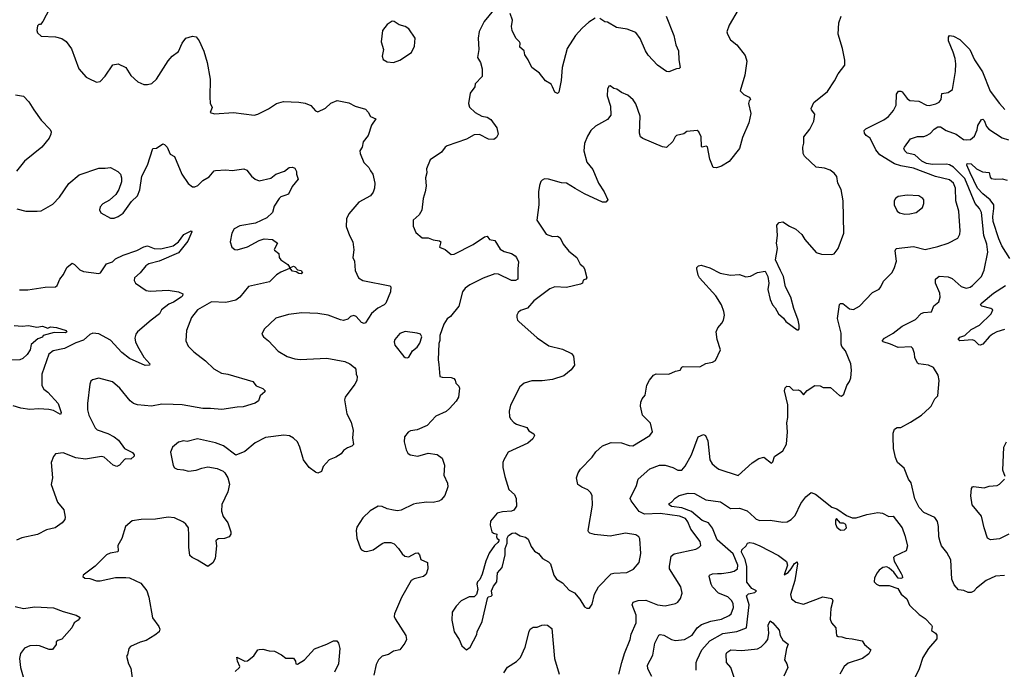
# Model space of a CAD drawing. Extents: x 1246230 to 1426786, y 660032 to 763141.
# Tile 300 of 566: x 1364047 to 1371733, y 673432 to 678499. Entities that reach past the tile are written whole.
import ezdxf

# ---------------------------------------------------------------- set-up
doc = ezdxf.new("R2010")
doc.units = 0

msp = doc.modelspace()

# ---------------------------------------------------------------- linework, layer by layer
at = {"layer": '0CON10XD'}
for points in [[(1364302.7, 678627.3), (1364226.7, 678485), (1364208.3, 678461.7), (1364195, 678460), (1364185, 678450), (1364181.2, 678415), (1364186.7, 678395), (1364215, 678370), (1364325, 678366.2), (1364375, 678351.2), (1364408.8, 678328.8), (1364451.7, 678271.7), (1364507.5, 678115), (1364565, 678051.2), (1364585, 678040), (1364645, 678012.5), (1364675, 678016.7), (1364715, 678057.5), (1364774.1, 678145.9), (1364815, 678153.3), (1364875, 678126.7), (1364915, 678062.5), (1364967.5, 678015), (1365015, 677992.5), (1365045, 677992.5), (1365078.3, 678001.7), (1365113.9, 678036.1), (1365205, 678176.7), (1365237.5, 678215), (1365285, 678250), (1365315, 678316.7), (1365343.3, 678355), (1365395, 678370), (1365423.9, 678363.9), (1365446.7, 678335), (1365483.6, 678253.6), (1365508.8, 678165), (1365534.2, 678035), (1365530, 677895), (1365533.3, 677846.7), (1365550, 677815), (1365532.5, 677775), (1365566.4, 677763.6), (1365715, 677774), (1365875.9, 677754.1), (1365905, 677761.2), (1365987.7, 677802.3), (1366050, 677845), (1366105, 677860), (1366225, 677856.2), (1366275, 677848), (1366318.8, 677828.8), (1366355, 677787.5), (1366375, 677780), (1366435, 677808.8), (1366475, 677848.8), (1366525, 677867.5), (1366615, 677850), (1366665, 677824), (1366745, 677801.2), (1366767.5, 677777.5), (1366785, 677742.5), (1366827.5, 677725), (1366794.1, 677675.9), (1366767.5, 677595), (1366726.7, 677545), (1366719.4, 677505), (1366702, 677475), (1366704.2, 677455), (1366733.8, 677385), (1366771.2, 677345), (1366785, 677320)], [(1367746, 678574), (1367671.2, 678485), (1367634.3, 678405.7), (1367624.2, 678354.2), (1367630.8, 678265), (1367620, 678205), (1367642.5, 678165), (1367657.5, 678115), (1367657.5, 678055), (1367601.7, 677998.3), (1367600, 677975), (1367563.8, 677926.2), (1367548.8, 677845), (1367557.7, 677817.7), (1367603.3, 677775), (1367655, 677746.2), (1367695, 677738.6), (1367725, 677719.2), (1367770, 677655), (1367782.5, 677605), (1367769.3, 677580.7), (1367746.8, 677563.2), (1367705, 677566.2), (1367635, 677604.2), (1367595, 677600), (1367535, 677568), (1367383.3, 677515), (1367368.8, 677505), (1367340, 677465), (1367250, 677405), (1367222, 677335), (1367223.8, 677305), (1367214.2, 677265), (1367219.5, 677200.5), (1367212.5, 677155), (1367195.8, 677105), (1367185.6, 677014.4), (1367165, 676977.5), (1367117.5, 676935), (1367118.3, 676888.3), (1367138.3, 676838.3), (1367188.3, 676798.3), (1367235, 676798), (1367275, 676781.2), (1367322.5, 676775), (1367333.3, 676765), (1367323.3, 676725), (1367367.5, 676707.5), (1367415, 676668.6), (1367439.1, 676670.9), (1367587.5, 676745), (1367675, 676806.2), (1367695, 676810), (1367713.9, 676783.9), (1367755, 676776.7), (1367798.3, 676708.3), (1367829.7, 676689.7), (1367885, 676674), (1367915, 676656.2), (1367926, 676645), (1367939.5, 676609.5), (1367934, 676555), (1367936.2, 676475), (1367915.9, 676464.1), (1367885, 676464.4), (1367785, 676513.6), (1367755, 676517.7), (1367665, 676483.6), (1367559.8, 676430.2), (1367524.3, 676405), (1367501.9, 676375), (1367475.6, 676264.4), (1367410.8, 676185), (1367382.5, 676165), (1367357.8, 676125), (1367327.1, 676035), (1367325.5, 675995.5), (1367318, 675972), (1367312, 675845), (1367318.3, 675808.3), (1367325, 675716.7), (1367345, 675710), (1367415, 675706.7), (1367435, 675700), (1367447, 675687), (1367450, 675665), (1367475, 675640), (1367480, 675625), (1367472.5, 675555), (1367455, 675522.5), (1367402.5, 675465), (1367375, 675442.5), (1367295, 675406.7), (1367227.1, 675332.9), (1367150.5, 675299.5), (1367097.7, 675292.3), (1367078.3, 675281.7), (1367050, 675245), (1367046.7, 675205), (1367063.2, 675143.2), (1367077.7, 675117.7), (1367095, 675103.8), (1367155, 675093.8), (1367235, 675118.8), (1367305, 675106.7), (1367345, 675077.5), (1367363.3, 675025), (1367356.7, 674945), (1367386.7, 674885), (1367390, 674855), (1367365, 674787.5), (1367336.4, 674753.6), (1367317.5, 674742.5), (1367275, 674732), (1367225, 674735.8), (1367145, 674724), (1367121.2, 674718.8), (1367023.6, 674673.6), (1366995, 674668), (1366965, 674673.8), (1366915, 674683.8), (1366875, 674701.2), (1366845, 674703.3), (1366781.7, 674668.3), (1366725.9, 674614.1), (1366679.3, 674540.7), (1366672.5, 674515), (1366677.5, 674455), (1366707.5, 674375), (1366715, 674363.3), (1366735, 674352.5), (1366755, 674350), (1366805, 674363.3), (1366875, 674413.3), (1366895, 674420), (1366945, 674420), (1366969.5, 674409.5), (1367003.3, 674375), (1367032.3, 674332.3), (1367054.1, 674314.1), (1367085, 674308), (1367135, 674336.5), (1367155, 674339.1), (1367168.2, 674325), (1367178.8, 674288.8), (1367230, 674265), (1367232.5, 674215), (1367220, 674175), (1367197.5, 674155), (1367125, 674138.6), (1367102.5, 674125), (1367028.3, 673991.7), (1366972.5, 673865), (1366970, 673845), (1366978.8, 673825), (1367062, 673695), (1367065.8, 673665), (1367054, 673635), (1367014, 673585), (1366965, 673572.2), (1366925, 673548), (1366876.7, 673535), (1366846.2, 673505), (1366830.3, 673469.7), (1366810, 673385)], [(1368539.5, 678510.5), (1368489.7, 678480.3), (1368436.8, 678433.2), (1368385.8, 678375), (1368319.4, 678275), (1368282.2, 678125), (1368272.9, 678025), (1368255, 677932.5), (1368245, 677922.5), (1368223.6, 677933.6), (1368206, 677976), (1368195.9, 677995.9), (1368152.4, 678022.4), (1368105, 678081.2), (1368043.8, 678125), (1368016.7, 678185), (1367990, 678225), (1367983.3, 678255), (1367952, 678285), (1367953.8, 678315), (1367948.8, 678325), (1367920, 678355), (1367890.8, 678415), (1367886.4, 678445), (1367894.3, 678495), (1367875, 678547.5)], [(1369653.8, 678575), (1369583.8, 678455), (1369567.5, 678405), (1369572.5, 678385), (1369595, 678342.5), (1369645, 678303.3), (1369710.3, 678220.3), (1369722, 678175), (1369708, 678065), (1369672, 677945), (1369700, 677915), (1369741.2, 677895), (1369750, 677885), (1369751.2, 677875), (1369741.2, 677865), (1369736, 677845), (1369753.6, 677766.4), (1369737.5, 677695), (1369689.5, 677580.5), (1369666.2, 677495), (1369585, 677393.8), (1369525, 677356.7), (1369485, 677343.3), (1369460, 677345), (1369435, 677410), (1369415.9, 677505.9), (1369405, 677513.3), (1369375, 677503.3), (1369369.3, 677509.3), (1369367.1, 677585), (1369347.1, 677625), (1369335, 677634.2), (1369254, 677626), (1369231.7, 677608.3), (1369175, 677596.7), (1369162.5, 677585), (1369145, 677550), (1369095, 677501.2), (1369065, 677506.2), (1368911.7, 677571.7), (1368893.8, 677585), (1368884.1, 677614.1), (1368888.8, 677745), (1368855, 677843.3), (1368835, 677872.5), (1368795, 677910), (1368745, 677930), (1368707, 677957), (1368685, 677962.5), (1368655, 677982.5), (1368645, 677980), (1368633.9, 677956.1), (1368633.3, 677905), (1368658.8, 677825), (1368662, 677755), (1368635, 677720), (1368541.7, 677668.3), (1368505, 677633.8), (1368478.7, 677591.3), (1368456.6, 677533.4), (1368449.2, 677475), (1368475, 677387.5), (1368519.3, 677329.3), (1368564.6, 677224.6), (1368608.6, 677155), (1368636.4, 677093.6), (1368623.3, 677076.7), (1368595, 677076.2), (1368455, 677140.8), (1368383.2, 677183.2)], [(1366965, 678164), (1367015, 678182), (1367105.9, 678244.1), (1367128.3, 678291.7), (1367132.5, 678355), (1367085, 678428), (1367055, 678446.2), (1367008.3, 678458.3), (1366970, 678485), (1366955, 678486.7), (1366915, 678460), (1366877.5, 678415), (1366868, 678325), (1366885.8, 678265.8), (1366876.2, 678215), (1366885, 678187.5), (1366915, 678168.8), (1366965, 678164)], [(1367535, 673583.3), (1367562.5, 673605), (1367615.9, 673704.1), (1367617.5, 673725), (1367656, 673805), (1367698.8, 673985), (1367704, 673996), (1367727.7, 674002.3), (1367735, 674010), (1367730, 674045), (1367745, 674080), (1367770, 674115), (1367777.5, 674185), (1367813.8, 674225), (1367835.9, 674324.1), (1367837.5, 674375), (1367852.5, 674415), (1367852.5, 674455), (1367862.5, 674475), (1367890, 674495), (1367915, 674496.7), (1367954.2, 674474.2), (1367995, 674463.3), (1368015, 674446.7), (1368040.3, 674390.3), (1368065, 674353.3), (1368096.7, 674335), (1368126.7, 674295), (1368175, 674271.2), (1368191.2, 674255), (1368216.1, 674166.1), (1368236.1, 674136.1), (1368285, 674106.2), (1368335, 674050), (1368377.7, 674027.7), (1368418.8, 673978.8), (1368455, 673920), (1368475, 673907.5), (1368495, 673910), (1368515, 673940), (1368532.7, 674017.3), (1368565.5, 674074.5), (1368665, 674175.8), (1368685, 674182.9), (1368785, 674188), (1368837.9, 674212.1), (1368882, 674265), (1368894.2, 674335.8), (1368888.3, 674448.3), (1368880, 674465), (1368855, 674482), (1368775, 674494.3), (1368655, 674471.5), (1368533.4, 674483.4), (1368496.7, 674495), (1368488, 674505), (1368484.2, 674515), (1368517.3, 674712.7), (1368516.2, 674785), (1368505, 674807.5), (1368481.7, 674831.7), (1368435, 674852.5), (1368404.5, 674874.5), (1368392.2, 674925), (1368405.6, 674965), (1368425, 674994.2), (1368514.4, 675085.6), (1368545, 675128.8), (1368595, 675176.2), (1368665, 675201.2), (1368745, 675197.5), (1368805, 675177.5), (1368833.8, 675176.2), (1368966.7, 675255), (1368987.5, 675285), (1368970.5, 675350.5), (1368907.5, 675415), (1368892, 675485), (1368894.2, 675515.8), (1368905, 675542.5), (1368929.2, 675570.8), (1368942, 675648), (1368961.7, 675688.3), (1368994.3, 675725.7), (1369014.3, 675735.7), (1369115, 675733.8), (1369165, 675756.7), (1369203.6, 675766.4), (1369215, 675787.5), (1369226.1, 675793.9), (1369355, 675790), (1369402.3, 675817.7), (1369455, 675828.8), (1369479.3, 675840.7), (1369516.7, 675925), (1369491.2, 676005), (1369484, 676065), (1369496.2, 676095), (1369528.6, 676131.4), (1369541.2, 676155), (1369547.5, 676195), (1369542.9, 676222.9), (1369525.7, 676275), (1369482, 676345), (1369352.5, 676485), (1369342.5, 676505), (1369332.5, 676555), (1369333, 676567), (1369345, 676580), (1369367, 676583), (1369435, 676563.8), (1369515, 676521.4), (1369595, 676505.7), (1369665, 676512), (1369715, 676493.8), (1369750.5, 676499.5), (1369805, 676527.5), (1369865, 676537.5), (1369886.4, 676496.4), (1369894, 676445), (1369886, 676395), (1369906.1, 676316.1), (1369924.1, 676274.1), (1369945, 676252.5), (1369970, 676205), (1370009.5, 676169.5), (1370027.5, 676145), (1370115, 676080), (1370125, 676080), (1370131.7, 676088.3), (1370132.5, 676115), (1370123.3, 676155), (1370090, 676245), (1370066, 676335), (1370024.1, 676414.1), (1370008.8, 676495), (1369985, 676542.5), (1369946, 676625), (1369962, 676715), (1369954, 676755), (1369961.2, 676815), (1369956.7, 676895), (1369975, 676917.5), (1370005, 676923.3), (1370055, 676888.8), (1370105.5, 676865.5), (1370152.4, 676822.4), (1370174.5, 676784.5), (1370265, 676683.8), (1370305, 676670.8), (1370385, 676666.7), (1370405, 676672.5), (1370436.7, 676715), (1370481.2, 676835), (1370474.2, 677085), (1370460, 677175), (1370434.3, 677224.3), (1370424, 677275), (1370405, 677301.2), (1370374.2, 677324.2), (1370330.3, 677340.3), (1370265, 677348.8), (1370172, 677435), (1370162, 677455), (1370160, 677505), (1370168, 677535), (1370167.5, 677585), (1370215, 677646.2), (1370245, 677706.7), (1370253, 677763), (1370226.7, 677795), (1370226, 677805), (1370246.8, 677853.2), (1370351.5, 677938.5), (1370407.6, 678022.4), (1370435, 678077.5), (1370487, 678143), (1370487, 678183), (1370469.2, 678275), (1370436.1, 678386.1), (1370441.2, 678475), (1370458.8, 678525)], [(1369093.1, 678525), (1369152.5, 678375), (1369167.5, 678302.5), (1369189.2, 678255), (1369192.2, 678185), (1369203.3, 678126.7), (1369195, 678117.5), (1369175, 678116.7), (1369115, 678093.3), (1369095, 678093.8), (1369025, 678144.2), (1368951.7, 678221.7), (1368931.5, 678255), (1368890.9, 678350.9), (1368855, 678398.1), (1368787.5, 678425), (1368705, 678437.5), (1368635, 678480), (1368615, 678481.2), (1368575, 678508)], [(1368724, 673395), (1368746.2, 673483.8), (1368767.8, 673555), (1368811.9, 673665), (1368820.6, 673705), (1368858.9, 673795), (1368857.8, 673855), (1368827.5, 673935), (1368834.5, 673955.5), (1368875, 673968.5), (1368935, 673970), (1369025, 673934.4), (1369085, 673927.5), (1369165, 673944.3), (1369184.5, 673955.5), (1369205.8, 673985), (1369218, 674025), (1369207.5, 674075), (1369119.5, 674215), (1369117.9, 674235), (1369133.3, 674315), (1369155, 674331.9), (1369325, 674370), (1369348.8, 674381.2), (1369363.6, 674396.4), (1369358.3, 674428.3), (1369285.3, 674525.3), (1369262.5, 674582.5), (1369245, 674607.7), (1369197.6, 674627.6), (1369045, 674647.1), (1368925, 674642.7), (1368881.9, 674661.9), (1368819.2, 674745), (1368813.1, 674765), (1368861.1, 674865), (1368874.3, 674915), (1368964.3, 674995), (1369040, 675025), (1369084.1, 675024.1), (1369144.7, 675004.7), (1369185, 674984.4), (1369215, 674986), (1369242.6, 675017.4), (1369291.1, 675105), (1369344, 675245), (1369385, 675263.3), (1369400, 675255), (1369417.5, 675215), (1369433.8, 675065), (1369453.3, 675033.3), (1369485.4, 675005.4), (1369505, 674992.2), (1369655, 674943.3), (1369765, 675042), (1369817.5, 675075), (1369855.7, 675085.7), (1369915, 675040), (1369925, 675050), (1369938, 675092), (1370005, 675136.7), (1370031.7, 675188.3), (1370040.9, 675285), (1370035.7, 675355), (1370041.8, 675395), (1370042.5, 675495), (1370016.9, 675605), (1370022.9, 675627.1), (1370035, 675640), (1370055, 675638.8), (1370085, 675610), (1370123, 675613), (1370140, 675605), (1370165, 675573.3), (1370193.6, 675606.4), (1370253.9, 675646.1), (1370295, 675643.3), (1370319.3, 675629.3), (1370375, 675631.2), (1370445, 675567.5), (1370463, 675563), (1370481.2, 675578.8), (1370504.1, 675645.9), (1370523.9, 675676.1), (1370533.9, 675706.1), (1370539.2, 675765), (1370534, 675815), (1370492.2, 675915), (1370465, 675950), (1370458.7, 675968.7), (1370459.1, 676055), (1370430.7, 676169.3), (1370445, 676277.5), (1370455, 676286.2), (1370472.5, 676285), (1370523, 676243), (1370555, 676237.1), (1370601.2, 676265), (1370705, 676372), (1370755, 676396.2), (1370770, 676415), (1370789.5, 676460.5), (1370853.8, 676525), (1370873, 676557), (1370892.2, 676615), (1370880, 676695), (1370887.5, 676715), (1371025, 676729.5), (1371115, 676707.5), (1371215, 676728.9), (1371295.4, 676754.6), (1371368.8, 676795), (1371386.2, 676825), (1371388.8, 676851.2), (1371376.4, 677005), (1371355.4, 677085.4), (1371351.2, 677185), (1371335.6, 677225), (1371305, 677249.1), (1371195, 677276.6), (1371025, 677340.9), (1370925, 677357.7), (1370874.8, 677374.8), (1370761.4, 677445), (1370728.6, 677485), (1370685, 677574), (1370653.8, 677595), (1370640, 677615), (1370638.8, 677635), (1370651.3, 677648.7), (1370791.9, 677718.1), (1370827.5, 677742.5), (1370868.9, 677791.1), (1370887.9, 677832.1), (1370892.2, 677917.8), (1370907.7, 677942.3), (1370925, 677942.5), (1370935, 677935.6), (1370973.7, 677883.7), (1370995, 677868.4), (1371065, 677862.3), (1371125, 677831.1), (1371145, 677830), (1371198.3, 677841.7), (1371223.8, 677855), (1371240, 677875), (1371246.2, 677923.8), (1371295, 677930), (1371328.8, 677955), (1371352.5, 678095), (1371353.5, 678155), (1371349.4, 678195), (1371334.4, 678244.4), (1371296.2, 678335), (1371297, 678363), (1371305, 678376.7), (1371335, 678370.8), (1371385.4, 678345.4), (1371462.5, 678265), (1371500, 678185), (1371561.5, 678091.5), (1371621.5, 677941.5), (1371695, 677845.8), (1371737.6, 677797.6)], [(1364015, 677912.9), (1364075, 677902), (1364118.5, 677858.5), (1364155.8, 677795), (1364214.6, 677714.6), (1364285, 677641.2), (1364291.4, 677625), (1364290, 677605), (1364275.4, 677574.6), (1364219.2, 677505), (1364084.6, 677395.4), (1364022.1, 677317.9)], [(1371735, 674164.2), (1371665, 674157.1), (1371592, 674125), (1371516.2, 674065), (1371495, 674041.2), (1371475, 674032), (1371451.7, 674031.7), (1371416, 674046), (1371375, 674052.5), (1371340.5, 674090.5), (1371323.3, 674135), (1371315.8, 674285.8), (1371283.6, 674343.6), (1371243.3, 674395), (1371231.2, 674425), (1371221.2, 674465), (1371219.2, 674545), (1371211.2, 674585), (1371190, 674615), (1371105, 674656.2), (1371068, 674695), (1371035, 674762.5), (1371005.5, 674885.5), (1370984.2, 674915), (1370951.2, 675001.2), (1370898.8, 675045), (1370882, 675085), (1370868.8, 675155), (1370866.2, 675245), (1370866.2, 675275), (1370876.7, 675305), (1370895, 675316.7), (1370925, 675318.8), (1371001.2, 675358.8), (1371087.5, 675415), (1371149.3, 675470.7), (1371162.5, 675485), (1371189.3, 675540.7), (1371212.5, 675565), (1371223.3, 675685), (1371217.5, 675725), (1371180, 675785), (1371140, 675805), (1371063.6, 675813.6), (1371055, 675820), (1371033.3, 675865), (1371032.5, 675895), (1371017.5, 675935), (1371005, 675947.5), (1370905, 675942.2), (1370845, 675968.5), (1370787.5, 675985), (1370780, 675995), (1370796.2, 676015), (1370865.7, 676055), (1370935, 676108.9), (1371039.8, 676160.2), (1371083.6, 676206.4), (1371105, 676215.7), (1371165, 676220), (1371181.9, 676268.1), (1371221.2, 676298.8), (1371231.9, 676335), (1371228.9, 676365), (1371196, 676445), (1371196.2, 676475), (1371225, 676497.1), (1371295, 676492.9), (1371325, 676479.2), (1371395, 676416.9), (1371435, 676404.6), (1371465, 676412.1), (1371485.3, 676424.7), (1371555, 676495.8), (1371575.8, 676544.2), (1371605.3, 676685), (1371597, 676747), (1371572.9, 676815), (1371554.7, 676995), (1371539.2, 677025), (1371505, 677065.7), (1371425, 677260), (1371335, 677348.8), (1371305, 677366.5), (1371282.1, 677372.1), (1371170.8, 677369.2), (1371125, 677376.2), (1371087.9, 677395), (1371034.7, 677444.7), (1370975, 677458.2), (1370956.5, 677475), (1370949.5, 677495), (1370952.5, 677505), (1371000.2, 677569.8), (1371055, 677587.8), (1371105, 677588.9), (1371125, 677595.6), (1371155, 677610.8), (1371184.7, 677645.3), (1371215, 677663.1), (1371235, 677661.9), (1371278, 677635), (1371356.1, 677606.1), (1371415, 677565.5), (1371435, 677561.2), (1371470, 677565), (1371500.9, 677589.1), (1371521.3, 677638.7), (1371526, 677674), (1371555, 677720), (1371565, 677722.5), (1371575, 677712.5), (1371594.4, 677665), (1371612.2, 677645), (1371715, 677578.2), (1371765, 677561.2)], [(1364025, 677023.8), (1364095, 677006.2), (1364184.1, 677005.9), (1364215, 677008), (1364305, 677060.8), (1364357.1, 677115), (1364429.6, 677220.4), (1364511.5, 677288.5), (1364665, 677341.2), (1364715, 677340), (1364755, 677346.7), (1364813.6, 677313.6), (1364832.5, 677295), (1364842.5, 677265), (1364840, 677235), (1364820, 677175), (1364796.7, 677135), (1364748.8, 677091.2), (1364695, 677063.8), (1364675, 677040), (1364670, 677015), (1364681.2, 676991.2), (1364755, 676951.2), (1364785, 676951.2), (1364815, 676963.3), (1364855, 676990), (1364918.3, 677081.7), (1364965.5, 677124.5), (1364985, 677172.5), (1365000.7, 677279.3), (1365043, 677363), (1365087, 677493), (1365115, 677497.5), (1365165, 677530), (1365176.4, 677526.4), (1365197.5, 677505), (1365220.6, 677450.6), (1365255, 677432.5), (1365312.9, 677295), (1365362.1, 677222.1), (1365395, 677194), (1365415, 677194.2), (1365438, 677205), (1365476, 677245), (1365525, 677274.2), (1365565, 677320), (1365575, 677323.8), (1365655, 677328.1), (1365705, 677322.5), (1365795.6, 677335.6), (1365818.8, 677325), (1365855, 677278.8), (1365883.8, 677255), (1365915, 677242.2), (1366007.3, 677262.7), (1366045.8, 677294.2), (1366113.9, 677316.1), (1366150, 677345), (1366175, 677347.5), (1366195, 677340), (1366207.5, 677315), (1366207.5, 677295), (1366220, 677255), (1366172.9, 677197.1), (1366145, 677138), (1366115, 677128.5), (1366085, 677117.1), (1366072, 677105), (1366033.3, 677045), (1366021.2, 676995), (1365976.2, 676953.8), (1365887.4, 676912.6), (1365765, 676890), (1365722, 676868), (1365702.9, 676835), (1365690, 676765), (1365703.6, 676723.6), (1365726.1, 676706.1), (1365745, 676703.1), (1365825, 676728), (1365915, 676776.7), (1365955, 676790), (1366020, 676785), (1366060, 676755), (1366033, 676707), (1366035, 676700), (1366070, 676675), (1366072.5, 676645), (1366083.8, 676625), (1366140.2, 676590.2), (1366151.4, 676575), (1366152.3, 676557.7), (1366085, 676530), (1366052.3, 676507.7), (1365995.9, 676454.1), (1365833.5, 676416.5), (1365765, 676333.6), (1365735, 676311.1), (1365655, 676291.9), (1365545, 676297.5), (1365435.8, 676235), (1365386.5, 676175), (1365348.1, 676075), (1365342.5, 675995), (1365362.4, 675952.4), (1365405, 675908), (1365497.7, 675837.7), (1365561.2, 675775), (1365622.6, 675742.6), (1365672.5, 675735), (1365865.9, 675675.9), (1365891.7, 675641.7), (1365945, 675622.5), (1365962.5, 675605), (1365960, 675595), (1365922.5, 675565), (1365911.2, 675525), (1365885, 675508), (1365792.1, 675477.9), (1365745, 675476.7), (1365625, 675457.5), (1365535, 675467.1), (1365475, 675466.7), (1365315, 675494.5), (1365245, 675498.5), (1365155, 675499.2), (1365075, 675484.3), (1364965, 675494.2), (1364935, 675505.8), (1364909.2, 675525), (1364828.8, 675625), (1364770, 675675), (1364665, 675702), (1364615, 675690), (1364601.7, 675678.3), (1364593.9, 675656.1), (1364576.9, 675505), (1364576.8, 675456.8), (1364585, 675413.3), (1364634.5, 675315), (1364650.3, 675300.3), (1364735, 675271.5), (1364785, 675245.7), (1364818.3, 675218.3), (1364865, 675153.8), (1364928.3, 675121.7), (1364940, 675105), (1364940, 675095), (1364915, 675070), (1364875, 675072.5), (1364865, 675067.5), (1364825.9, 675024.1), (1364805, 675014), (1364775, 675024.2), (1364705.3, 675085.3), (1364685, 675092.2), (1364561.4, 675071.4), (1364485, 675081.4), (1364385, 675120), (1364325, 675112.5), (1364309.3, 675090.7), (1364292.5, 675045), (1364302.5, 674925), (1364292.7, 674872.7), (1364342, 674735), (1364391.2, 674675), (1364401.7, 674618.3), (1364398.8, 674601.2), (1364377.5, 674575), (1364323.6, 674536.4), (1364255, 674520), (1364185, 674483.3), (1364063, 674457), (1364020.7, 674439.3)], [(1371775, 676636.2), (1371712.7, 676735), (1371690.2, 676790.2), (1371645.8, 676925), (1371642.6, 676965), (1371651.8, 677025), (1371649.6, 677055), (1371621.3, 677095), (1371565, 677140.2), (1371523.5, 677183.5), (1371465.2, 677305), (1371440.9, 677365), (1371441.7, 677378.3), (1371475, 677373.4), (1371515, 677334.4), (1371562.5, 677312.5), (1371615, 677307.5), (1371621.1, 677271.1), (1371630.9, 677260.9), (1371665, 677254.3), (1371715, 677258.6), (1371755, 677247.1)], [(1366785, 677320), (1366803.3, 677295), (1366820, 677225), (1366816, 677185), (1366805.6, 677154.4), (1366785, 677123.8), (1366693.8, 677075), (1366616.7, 676985), (1366598.8, 676945), (1366596.2, 676885), (1366621.2, 676815), (1366648, 676765), (1366656, 676705), (1366648, 676645), (1366660, 676615), (1366665, 676542.5), (1366692, 676485), (1366725, 676464.2), (1366935, 676423.8), (1366944, 676414), (1366940.8, 676375), (1366905, 676288.1), (1366892.5, 676275), (1366842, 676248), (1366793.4, 676206.6), (1366745, 676133.3), (1366735, 676128.8), (1366715.9, 676135.9), (1366672.5, 676185), (1366655, 676192.5), (1366630, 676185), (1366607, 676163), (1366575, 676153.3), (1366551.7, 676158.3), (1366455, 676194), (1366375, 676207.1), (1366248.3, 676211.7), (1366145, 676198.9), (1366045, 676172), (1365956.2, 676085), (1365937, 676047), (1365950, 676025), (1365988.8, 675995), (1366065, 675914), (1366135, 675871.4), (1366195, 675853.1), (1366235, 675849.4), (1366445, 675860), (1366585, 675833.3), (1366623.6, 675813.6), (1366660, 675785), (1366671.7, 675771.7), (1366672.5, 675735), (1366680, 675715), (1366677.5, 675685), (1366662.5, 675655), (1366586, 675554), (1366582, 675535), (1366600, 675425), (1366635, 675360), (1366650.6, 675295), (1366643.9, 675236.1), (1366652.5, 675185), (1366638.3, 675171.7), (1366605, 675160), (1366575, 675137.5), (1366555, 675112.5), (1366515, 675086.7), (1366462.5, 675065), (1366416.7, 675015), (1366402.5, 674975), (1366375, 674961.2), (1366355, 674968.8), (1366306.2, 675005), (1366262.9, 675065), (1366232.9, 675165), (1366214.2, 675205), (1366185, 675236), (1366152.7, 675252.7), (1366107.7, 675257.7), (1365965, 675238.8), (1365885, 675198), (1365805, 675132), (1365735, 675103.3), (1365637.5, 675175), (1365575, 675198), (1365435, 675229.2), (1365355, 675208), (1365325, 675213.8), (1365285, 675203.8), (1365238.8, 675165), (1365224, 675125), (1365245, 675022.5), (1365255, 675003.8), (1365275, 674992), (1365325, 674988), (1365365, 674976.2), (1365425, 674984), (1365468.8, 675001.2), (1365515, 675010), (1365587.3, 674997.3), (1365635, 674976.2), (1365646.7, 674965), (1365671.2, 674925), (1365683.8, 674875), (1365670.8, 674815), (1365625, 674717.5), (1365620.8, 674665), (1365634.3, 674624.3), (1365672, 674575), (1365693.8, 674505), (1365693.8, 674485), (1365682.5, 674465), (1365645, 674451.2), (1365595, 674448.8), (1365577.5, 674435), (1365582.5, 674395), (1365573.3, 674295), (1365555, 674262.5), (1365515, 674233.3), (1365435, 674284), (1365393, 674303), (1365375, 674320), (1365365.7, 674385.7), (1365367.3, 674477.3), (1365363.8, 674535), (1365343, 674563), (1365325, 674580), (1365255, 674612.5), (1365205, 674619.2), (1365106.6, 674603.4), (1364995, 674600), (1364925, 674588.8), (1364872, 674545), (1364845, 674452.5), (1364811.7, 674398.3), (1364816, 674355), (1364811.7, 674348.3), (1364753.2, 674336.8), (1364725, 674323.8), (1364635, 674236.7), (1364542.5, 674165), (1364540, 674155), (1364555, 674142.5), (1364595, 674140), (1364645, 674122.5), (1364675, 674122.5), (1364795, 674147.5), (1364875, 674148), (1364904.1, 674144.1), (1364993.3, 674105), (1365038, 674045), (1365055.7, 673995.7), (1365083.5, 673833.5), (1365134, 673765), (1365141.2, 673745), (1365136, 673725), (1365102.6, 673697.4), (1365033.5, 673656.5), (1364987, 673643), (1364911.2, 673608.8), (1364898.8, 673595), (1364887.5, 673545), (1364880, 673535), (1364896.7, 673475), (1364915, 673440), (1364927.5, 673345)], [(1368383.2, 677183.2), (1368314, 677224), (1368275, 677226.2), (1368175, 677256.2), (1368143.6, 677256.4), (1368125, 677247.5), (1368113.9, 677236.1), (1368103.6, 677206.4), (1368096.7, 677155), (1368100, 677055), (1368083.8, 676935), (1368157.5, 676825), (1368205, 676806.7), (1368245, 676810), (1368265, 676796.7), (1368288.3, 676748.3), (1368334.3, 676694.3), (1368395, 676643.8), (1368422.7, 676592.7), (1368445, 676572.5), (1368456.2, 676555), (1368473.3, 676485), (1368466.1, 676473.9), (1368444, 676466), (1368440, 676445), (1368425, 676436.2), (1368315, 676410), (1368225, 676414.4), (1368185, 676399.5), (1368060, 676305), (1368011.3, 676248.7), (1367955, 676230), (1367936.7, 676215), (1367926.7, 676195), (1367927, 676177), (1367932.5, 676155), (1367942.5, 676145), (1368087, 676017), (1368177.5, 675955), (1368285, 675928.1), (1368353.3, 675895), (1368368.8, 675875), (1368376.7, 675805), (1368352.7, 675767.3), (1368295, 675720), (1368205, 675692.5), (1368125, 675681.4), (1368045, 675682.5), (1367985, 675663.3), (1367951.2, 675635), (1367878.3, 675491.7), (1367867.5, 675445), (1367870, 675405), (1367877.5, 675385), (1367905, 675356.7), (1367925, 675343.8), (1368005, 675316.7), (1368022.2, 675292.2), (1368059.5, 675269.5), (1368066.2, 675255), (1368051.2, 675228.8), (1368014.1, 675195.9), (1367860, 675125), (1367826, 675065), (1367819.2, 675045), (1367818.6, 675005), (1367833.1, 674935), (1367865, 674833.3), (1367908.8, 674795), (1367922, 674765), (1367923.8, 674705), (1367905, 674673.3), (1367885, 674666.2), (1367815, 674661.2), (1367775, 674648.8), (1367721.7, 674588.3), (1367720, 674555), (1367733.3, 674505), (1367745, 674493.3), (1367770, 674485), (1367767.5, 674465), (1367773.3, 674453.3), (1367787.5, 674445), (1367787.5, 674435), (1367779.3, 674420.7), (1367751.7, 674398.3), (1367711.7, 674338.3), (1367684.1, 674275.9), (1367656.7, 674175), (1367638.3, 674131.7), (1367620, 674115), (1367616.2, 674095), (1367623.3, 674055), (1367613.3, 674015), (1367595, 673997.5), (1367555, 673996.2), (1367493.2, 673966.8), (1367453.3, 673925), (1367423.6, 673876.4), (1367420, 673815), (1367438.8, 673725), (1367476.7, 673665), (1367497.5, 673615), (1367535, 673583.3)], [(1370955, 676981.2), (1370995, 676984), (1371045, 676996.2), (1371093.3, 677035), (1371103.3, 677065), (1371103.6, 677093.6), (1371096.7, 677105), (1371065, 677124), (1370975, 677130), (1370905, 677118.8), (1370882.5, 677105), (1370873.3, 677085), (1370873.9, 677053.9), (1370897.5, 677005), (1370915, 676993.3), (1370955, 676981.2)], [(1364045, 676392.1), (1364108.9, 676391.1), (1364245, 676413.1), (1364326.7, 676415), (1364340, 676425), (1364360.8, 676475), (1364388.3, 676511.7), (1364414.5, 676565.5), (1364455, 676598.8), (1364475, 676590), (1364515, 676548.8), (1364545, 676536), (1364665, 676520), (1364676.7, 676525), (1364724.4, 676595.6), (1364770.3, 676609.7), (1364795, 676632.5), (1364855, 676662.9), (1364961.7, 676698.3), (1365015, 676728), (1365045, 676733.8), (1365095, 676712.9), (1365148.9, 676711.1), (1365245, 676735.6), (1365285, 676766.5), (1365326.8, 676823.2), (1365375, 676847.5), (1365385, 676850.8), (1365390.8, 676845), (1365358, 676772), (1365285, 676680), (1365135, 676616.1), (1365055, 676594.8), (1365031.5, 676578.5), (1364986.2, 676523.8), (1364943.2, 676485), (1364939.6, 676465), (1364949.4, 676445), (1365035, 676386.4), (1365065, 676380.3), (1365205, 676388.6), (1365285, 676376.2), (1365319.5, 676359.5), (1365317.5, 676345), (1365306.4, 676333.6), (1365246.7, 676295), (1365209.5, 676280.5), (1365153.3, 676235), (1365136.7, 676205), (1365073.8, 676155)], [(1366245, 676515.6), (1366225, 676517.9), (1366205, 676533.1), (1366175, 676537.8), (1366160, 676555), (1366160, 676565), (1366184.5, 676575.5), (1366195, 676572.1), (1366215, 676548.6), (1366245, 676542.5), (1366253.5, 676525), (1366245, 676515.6)], [(1371735, 676083.1), (1371675, 676063.6), (1371640.4, 676045), (1371614.6, 676025), (1371565, 675968.9), (1371545, 675960), (1371533.1, 675963.1), (1371503.5, 675993.5), (1371485, 676001.8), (1371385, 675993.5), (1371372.8, 676005), (1371385, 676023.8), (1371425.3, 676034.7), (1371475, 676082.5), (1371538.5, 676115), (1371628.9, 676205), (1371644, 676235), (1371626.3, 676246.3), (1371556.2, 676265), (1371548, 676275), (1371552.5, 676285), (1371648.1, 676365), (1371740.8, 676425)], [(1365073.8, 676155), (1364965.6, 676065), (1364952.2, 676045), (1364945.5, 676015), (1364949.5, 675985), (1364965, 675951.2), (1365015.9, 675865.9), (1365063.3, 675815), (1365060, 675805), (1365025, 675800.8), (1364905, 675855.5), (1364845, 675902.7), (1364755, 675998.6), (1364665, 676049.6), (1364617.2, 676052.8), (1364595, 676044.4), (1364545, 675999.3), (1364485, 675979.3), (1364397.1, 675932.9), (1364307.8, 675915), (1364275, 675890.5), (1364219.5, 675735), (1364218.6, 675645), (1364235, 675618), (1364265, 675592.9), (1364347.8, 675505), (1364371.2, 675435), (1364365, 675420), (1364309.6, 675449.6), (1364275, 675458.8), (1364195.5, 675464.5), (1364125, 675457.7), (1364055, 675470), (1363995, 675487.3)], [(1364003.6, 676113.6), (1364065, 676108), (1364115, 676114.5), (1364181.2, 676101.2), (1364225, 676109.6), (1364265, 676093.1), (1364287.1, 676102.9), (1364335, 676098.9), (1364408.6, 676075), (1364414.3, 676065), (1364405, 676055.7), (1364315, 676057.8), (1364230, 676035), (1364225, 676022.5), (1364189.3, 676010.7), (1364136.7, 675965), (1364128, 675925), (1364105, 675886.2), (1364070, 675855), (1364047.5, 675845), (1363945, 675842.5)], [(1367075, 675861.2), (1367085, 675867.5), (1367111.8, 675915), (1367148.6, 675945), (1367170, 675975), (1367186, 676025), (1367175.7, 676045.7), (1367150, 676055), (1367055, 676067.1), (1367015, 676051.1), (1366974.7, 676005.3), (1366968.5, 675985), (1366975, 675959.4), (1367045, 675872), (1367055, 675864), (1367075, 675861.2)], [(1371739.4, 674935), (1371720, 674985), (1371728.9, 675165), (1371749.2, 675205)], [(1371766.7, 674485), (1371695, 674450.6), (1371625, 674441.9), (1371601.4, 674455), (1371575.9, 674535), (1371555, 674625.7), (1371481.1, 674715), (1371471.4, 674785), (1371477.7, 674842.3), (1371484, 674856), (1371492, 674858), (1371575, 674847.1), (1371615, 674860), (1371677.5, 674865), (1371696.2, 674875), (1371735, 674914)], [(1368980.5, 673375), (1368950.9, 673435), (1368947.8, 673465), (1368988.4, 673541.6), (1369005.4, 673634.6), (1369035, 673698.8), (1369046.2, 673703.8), (1369075, 673698.1), (1369135, 673664.5), (1369165, 673655.5), (1369235, 673665.6), (1369295, 673699.2), (1369335.9, 673754.1), (1369368.1, 673781.9), (1369442.2, 673807.8), (1369525, 673823.1), (1369585, 673850.5), (1369600, 673865), (1369617.7, 673915), (1369615, 673943.3), (1369604.4, 673965), (1369575, 673997.5), (1369501.9, 674025), (1369455, 674074.3), (1369443.1, 674095), (1369428, 674155), (1369431.2, 674165), (1369455, 674177.5), (1369495, 674179.5), (1369525, 674178.2), (1369595, 674188.5), (1369625, 674198.1), (1369648.6, 674215), (1369652.7, 674245), (1369615, 674331.5), (1369491.8, 674441.8), (1369455, 674533.9), (1369423.2, 674573.2), (1369372.9, 674592.9), (1369291.8, 674661.8), (1369215, 674691.4), (1369135, 674702.3), (1369116.7, 674715), (1369117.5, 674725), (1369135.7, 674734.3), (1369162.1, 674767.9), (1369195, 674788.1), (1369265, 674804.5), (1369315, 674802.5), (1369402.7, 674752.7), (1369517.6, 674737.6), (1369595, 674686.8), (1369665, 674687.5), (1369725, 674668.8), (1369782.5, 674615), (1369795, 674603.8), (1369825, 674592.5), (1369905, 674595.8), (1370005, 674580), (1370037.7, 674582.3), (1370068.8, 674601.2), (1370099.1, 674630.9), (1370143.3, 674725), (1370183.5, 674776.5), (1370225, 674810.3), (1370258.1, 674798.1), (1370385, 674696.7), (1370425, 674682.5), (1370501.7, 674631.7), (1370545, 674613.3), (1370575, 674612.5), (1370660.7, 674639.3), (1370745, 674654), (1370780.5, 674650.5), (1370830, 674625), (1370865, 674626.7), (1370934.3, 674534.3), (1370957.1, 674475), (1370978, 674395), (1370967.5, 674355), (1370877.5, 674315), (1370866.7, 674305), (1370872, 674275), (1370927.9, 674177.9), (1370936.4, 674163.6), (1370937.5, 674145), (1370925, 674140), (1370903, 674143), (1370870.3, 674190.3), (1370835, 674221.2), (1370815, 674230), (1370785, 674225.7), (1370755, 674206), (1370739.2, 674185), (1370720, 674145), (1370717.1, 674115), (1370734.2, 674095), (1370755, 674084.4), (1370835, 674085.8), (1370901.7, 674061.7), (1370927.9, 674017.9), (1370972.6, 673982.6), (1370992.3, 673932.3), (1371068.3, 673858.3), (1371115, 673829.2), (1371165, 673777.1), (1371169.2, 673765), (1371165.5, 673735), (1371195, 673713.5), (1371205, 673697.1), (1371205, 673670), (1371142, 673595), (1371096, 673525), (1371069.2, 673435), (1371014, 673325)], [(1370455, 674517.5), (1370485, 674520), (1370500, 674535), (1370495, 674562.5), (1370478.3, 674571.7), (1370453, 674573), (1370421.7, 674608.3), (1370413.6, 674596.4), (1370413.6, 674566.4), (1370425, 674540), (1370455, 674517.5)], [(1369327.5, 673425), (1369327.1, 673485), (1369333.8, 673505), (1369372, 673585), (1369433.1, 673655), (1369535, 673710.3), (1369643.4, 673726.6), (1369720, 673755), (1369741.6, 673935), (1369721.1, 674005), (1369735, 674021.8), (1369785, 674031.9), (1369799.1, 674045), (1369761.4, 674061.4), (1369721.7, 674111.7), (1369723.8, 674235), (1369708.7, 674288.7), (1369680, 674345), (1369685, 674362.5), (1369717.5, 674395), (1369727.5, 674415), (1369745, 674421.2), (1369775, 674416.2), (1369825, 674394), (1369969.3, 674319.3), (1370033.5, 674273.5), (1370040.7, 674245), (1370015, 674170), (1370045, 674188.2), (1370070, 674215), (1370095, 674256), (1370115, 674270), (1370118.1, 674255), (1370098.2, 674125), (1370062.5, 674015), (1370070.3, 673980.3), (1370105.7, 673955.7), (1370165, 673939.2), (1370315, 673996.2), (1370385, 673983.3), (1370393.8, 673965), (1370377.5, 673905), (1370374.2, 673824.2), (1370383.3, 673795), (1370416.2, 673755), (1370421.2, 673721.2), (1370423.3, 673695), (1370435, 673686.7), (1370465, 673686), (1370495, 673673.8), (1370545, 673670), (1370623.6, 673653.6), (1370640, 673625), (1370691.2, 673585), (1370676.3, 673553.7), (1370626, 673515), (1370515, 673478.9), (1370482.5, 673455), (1370449.2, 673395)], [(1364012.1, 673922.1), (1364075, 673907.1), (1364165, 673918.6), (1364310.9, 673910.9), (1364385, 673882.9), (1364487.5, 673855), (1364517.5, 673835), (1364503.3, 673815), (1364471.2, 673795), (1364454.1, 673755.9), (1364375, 673667.5), (1364343.3, 673656.7), (1364330, 673645), (1364330, 673625), (1364303.8, 673586.2), (1364276, 673586), (1364200, 673615), (1364175, 673618.8), (1364125, 673614), (1364084.3, 673595.7), (1364053.8, 673555), (1364046.2, 673515), (1364053.8, 673445), (1364080, 673355)], [(1367826.9, 673405), (1367855, 673447.5), (1367925, 673492), (1367955, 673523.8), (1367993.1, 673605), (1368022.5, 673727.5), (1368032.5, 673745), (1368055, 673760), (1368085, 673760), (1368123, 673777), (1368145, 673779.4), (1368166.2, 673775), (1368199.3, 673749.3), (1368220.4, 673515), (1368258.5, 673395)], [(1369631.2, 673345), (1369598.6, 673445), (1369564.4, 673485), (1369560.8, 673549.2), (1369565.9, 673564.1), (1369597.1, 673582.9), (1369685, 673577.5), (1369805, 673591.6), (1369834, 673606), (1369869.7, 673640.3), (1369885.4, 673665), (1369893.6, 673715), (1369889.2, 673775), (1369905, 673810), (1369925, 673795.6), (1369976.2, 673736.2), (1369983.8, 673695), (1370005, 673659.4), (1370045, 673627.5), (1370032.5, 673595), (1370017.1, 673505), (1370034.3, 673475), (1370042.2, 673445), (1370011.4, 673378.6)], [(1365727.5, 673415), (1365763.3, 673445), (1365765.9, 673454.1), (1365746.2, 673495), (1365742.5, 673527.5), (1365804.2, 673494.2), (1365825, 673498), (1365874.2, 673535.8), (1365905, 673582.5), (1365915, 673586.7), (1365945, 673590), (1365995, 673576.7), (1366035, 673573.3), (1366090, 673545), (1366125, 673518), (1366185, 673520), (1366200, 673495), (1366203.3, 673473.3), (1366215, 673471.2), (1366270, 673505), (1366348.7, 673591.3), (1366445, 673628), (1366495, 673654.2), (1366523.3, 673653.3), (1366536.2, 673635), (1366545.8, 673595), (1366536.2, 673475), (1366505, 673410)]]:
    msp.add_lwpolyline(points, dxfattribs=at)

doc.saveas('drawing.dxf')
